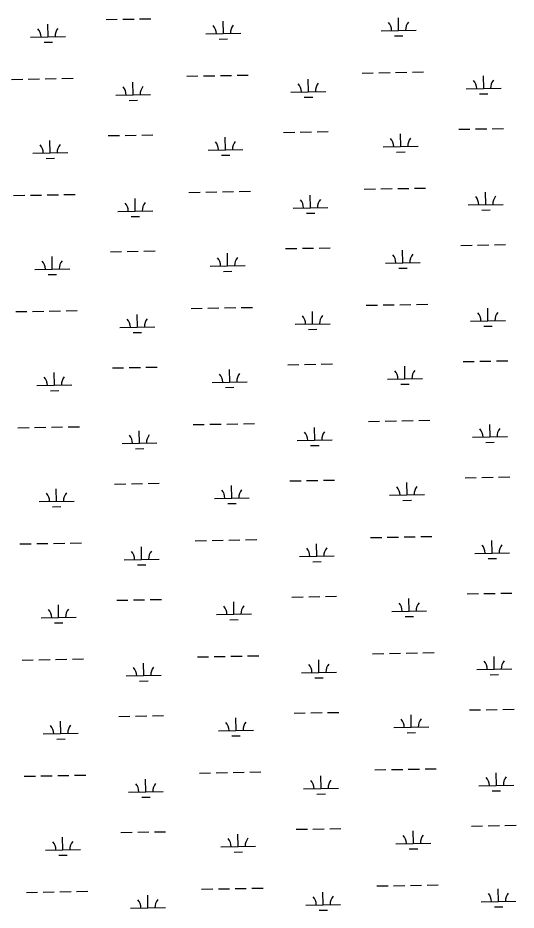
# Model space of a CAD drawing. Extents: x 3925854 to 3964121, y 224593 to 250589.
# Drawn here: x 3940989 to 3942416, y 238574 to 241130 of the extents above; entities that cross this region are included whole.
import ezdxf

# ---------------------------------------------------------------- set-up
doc = ezdxf.new("R2010")
doc.units = 0
doc.layers.add('V-WETL-SWMP', color=7, linetype='Continuous')

msp = doc.modelspace()

# ---------------------------------------------------------------- linework, layer by layer
at = {"layer": 'V-WETL-SWMP'}
for p, q in [((3941242.225, 241124.836), (3941274.22, 241125.418)), ((3941290.217, 241125.709), (3941322.212, 241126.291)), ((3941338.209, 241126.582), (3941370.204, 241127.163)), ((3941577.858, 241084.501), (3941577.203, 241120.496)), ((3942079.683, 241093.626), (3942079.029, 241129.62)), ((3941076.033, 241075.377), (3941075.378, 241111.371)), ((3942029.691, 241092.717), (3942129.675, 241094.535)), ((3941026.041, 241074.468), (3941126.025, 241076.286)), ((3941527.866, 241083.592), (3941627.85, 241085.41)), ((3941566.14, 241068.855), (3941590.137, 241069.291)), ((3942067.966, 241077.98), (3942091.962, 241078.416)), ((3941064.315, 241059.73), (3941088.311, 241060.166)), ((3941473.215, 240962.508), (3941505.209, 240963.09)), ((3941521.207, 240963.381), (3941553.201, 240963.962)), ((3941569.199, 240964.253), (3941601.193, 240964.835)), ((3941617.191, 240965.126), (3941649.185, 240965.708)), ((3941975.04, 240971.633), (3942007.034, 240972.214)), ((3942023.032, 240972.505), (3942055.026, 240973.087)), ((3942071.024, 240973.378), (3942103.018, 240973.96)), ((3942119.016, 240974.251), (3942151.01, 240974.832)), ((3942323.221, 240927.213), (3942322.566, 240963.207)), ((3940971.389, 240953.383), (3941003.384, 240953.965)), ((3941019.382, 240954.256), (3941051.376, 240954.838)), ((3941067.374, 240955.128), (3941099.368, 240955.71)), ((3941115.366, 240956.001), (3941147.36, 240956.583)), ((3941319.571, 240908.964), (3941318.916, 240944.958)), ((3941821.396, 240918.089), (3941820.741, 240954.083)), ((3941269.579, 240908.055), (3941369.562, 240909.873)), ((3941771.404, 240917.18), (3941871.387, 240918.998)), ((3942273.229, 240926.304), (3942373.212, 240928.122)), ((3942311.503, 240911.567), (3942335.499, 240912.003)), ((3941307.853, 240893.317), (3941331.849, 240893.753)), ((3941809.678, 240902.442), (3941833.674, 240902.878)), ((3942251.923, 240810.466), (3942283.918, 240811.048)), ((3942299.915, 240811.338), (3942331.91, 240811.92)), ((3942347.908, 240812.211), (3942379.902, 240812.793)), ((3941248.273, 240792.216), (3941280.268, 240792.798)), ((3941296.265, 240793.089), (3941328.26, 240793.671)), ((3941344.257, 240793.962), (3941376.252, 240794.543)), ((3941583.906, 240751.881), (3941583.252, 240787.876)), ((3941750.098, 240801.341), (3941782.093, 240801.923)), ((3941798.09, 240802.214), (3941830.085, 240802.795)), ((3941846.082, 240803.086), (3941878.077, 240803.668)), ((3942085.731, 240761.006), (3942085.077, 240797)), ((3941082.081, 240742.757), (3941081.427, 240778.751)), ((3942035.739, 240760.097), (3942135.723, 240761.915)), ((3941032.089, 240741.848), (3941132.073, 240743.666)), ((3941533.914, 240750.972), (3941633.898, 240752.79)), ((3941572.189, 240736.235), (3941596.185, 240736.671)), ((3942074.014, 240745.36), (3942098.01, 240745.796)), ((3941070.364, 240727.11), (3941094.36, 240727.546)), ((3941479.263, 240629.888), (3941511.257, 240630.47)), ((3941527.255, 240630.761), (3941559.249, 240631.342)), ((3941575.247, 240631.633), (3941607.241, 240632.215)), ((3941623.239, 240632.506), (3941655.234, 240633.088)), ((3941981.088, 240639.013), (3942013.082, 240639.594)), ((3942029.08, 240639.885), (3942061.074, 240640.467)), ((3942077.072, 240640.758), (3942109.066, 240641.34)), ((3942125.064, 240641.631), (3942157.059, 240642.212)), ((3942329.269, 240594.593), (3942328.614, 240630.587)), ((3940977.438, 240620.763), (3941009.432, 240621.345)), ((3941025.43, 240621.636), (3941057.424, 240622.218)), ((3941073.422, 240622.508), (3941105.416, 240623.09)), ((3941121.414, 240623.381), (3941153.408, 240623.963)), ((3941325.619, 240576.344), (3941324.964, 240612.338)), ((3941827.444, 240585.468), (3941826.789, 240621.463)), ((3941275.627, 240575.435), (3941375.61, 240577.253)), ((3941777.452, 240584.559), (3941877.435, 240586.377)), ((3942279.277, 240593.684), (3942379.26, 240595.502)), ((3942317.551, 240578.947), (3942341.547, 240579.383)), ((3941313.901, 240560.697), (3941337.897, 240561.133)), ((3941815.726, 240569.822), (3941839.722, 240570.258)), ((3942257.971, 240477.846), (3942289.966, 240478.427)), ((3942305.963, 240478.718), (3942337.958, 240479.3)), ((3942353.956, 240479.591), (3942385.95, 240480.173)), ((3941254.321, 240459.596), (3941286.316, 240460.178)), ((3941302.313, 240460.469), (3941334.308, 240461.051)), ((3941350.305, 240461.342), (3941382.3, 240461.923)), ((3941589.954, 240419.261), (3941589.3, 240455.255)), ((3941756.146, 240468.721), (3941788.141, 240469.303)), ((3941804.138, 240469.594), (3941836.133, 240470.175)), ((3941852.131, 240470.466), (3941884.125, 240471.048)), ((3942091.779, 240428.386), (3942091.125, 240464.38)), ((3941088.129, 240410.137), (3941087.475, 240446.131)), ((3942041.787, 240427.477), (3942141.771, 240429.295)), ((3941038.137, 240409.228), (3941138.121, 240411.046)), ((3941539.962, 240418.352), (3941639.946, 240420.17)), ((3941578.237, 240403.615), (3941602.233, 240404.051)), ((3942080.062, 240412.74), (3942104.058, 240413.176)), ((3941076.412, 240394.49), (3941100.408, 240394.926)), ((3941485.311, 240297.268), (3941517.305, 240297.85)), ((3941533.303, 240298.14), (3941565.297, 240298.722)), ((3941581.295, 240299.013), (3941613.289, 240299.595)), ((3941629.287, 240299.886), (3941661.282, 240300.468)), ((3941987.136, 240306.393), (3942019.13, 240306.974)), ((3942035.128, 240307.265), (3942067.122, 240307.847)), ((3942083.12, 240308.138), (3942115.115, 240308.72)), ((3942131.112, 240309.011), (3942163.107, 240309.592)), ((3942335.317, 240261.973), (3942334.662, 240297.967)), ((3940983.486, 240288.143), (3941015.48, 240288.725)), ((3941031.478, 240289.016), (3941063.472, 240289.598)), ((3941079.47, 240289.888), (3941111.464, 240290.47)), ((3941127.462, 240290.761), (3941159.457, 240291.343)), ((3941331.667, 240243.724), (3941331.012, 240279.718)), ((3941833.492, 240252.848), (3941832.837, 240288.843)), ((3941281.675, 240242.815), (3941381.658, 240244.633)), ((3941783.5, 240251.939), (3941883.483, 240253.757)), ((3942285.325, 240261.064), (3942385.309, 240262.882)), ((3942323.599, 240246.327), (3942347.595, 240246.763)), ((3941319.949, 240228.077), (3941343.945, 240228.513)), ((3941821.774, 240237.202), (3941845.77, 240237.638)), ((3942264.019, 240145.226), (3942296.014, 240145.807)), ((3942312.012, 240146.098), (3942344.006, 240146.68)), ((3942360.004, 240146.971), (3942391.998, 240147.553)), ((3941260.369, 240126.976), (3941292.364, 240127.558)), ((3941308.361, 240127.849), (3941340.356, 240128.431)), ((3941356.354, 240128.722), (3941388.348, 240129.303)), ((3941596.002, 240086.641), (3941595.348, 240122.635)), ((3941762.194, 240136.101), (3941794.189, 240136.683)), ((3941810.187, 240136.974), (3941842.181, 240137.555)), ((3941858.179, 240137.846), (3941890.173, 240138.428)), ((3942097.827, 240095.766), (3942097.173, 240131.76)), ((3941094.177, 240077.517), (3941093.523, 240113.511)), ((3942047.835, 240094.857), (3942147.819, 240096.675)), ((3941044.185, 240076.608), (3941144.169, 240078.426)), ((3941546.01, 240085.732), (3941645.994, 240087.55)), ((3941584.285, 240070.995), (3941608.281, 240071.431)), ((3942086.11, 240080.12), (3942110.106, 240080.556)), ((3941082.46, 240061.87), (3941106.456, 240062.306)), ((3941491.359, 239964.648), (3941523.353, 239965.23)), ((3941539.351, 239965.52), (3941571.345, 239966.102)), ((3941587.343, 239966.393), (3941619.338, 239966.975)), ((3941635.335, 239967.266), (3941667.33, 239967.848)), ((3941993.184, 239973.773), (3942025.178, 239974.354)), ((3942041.176, 239974.645), (3942073.171, 239975.227)), ((3942089.168, 239975.518), (3942121.163, 239976.1)), ((3942137.16, 239976.39), (3942169.155, 239976.972)), ((3942341.365, 239929.353), (3942340.71, 239965.347)), ((3940989.534, 239955.523), (3941021.528, 239956.105)), ((3941037.526, 239956.396), (3941069.52, 239956.978)), ((3941085.518, 239957.268), (3941117.513, 239957.85)), ((3941133.51, 239958.141), (3941165.505, 239958.723)), ((3941337.715, 239911.104), (3941337.06, 239947.098)), ((3941839.54, 239920.228), (3941838.885, 239956.223)), ((3941789.548, 239919.319), (3941889.532, 239921.137)), ((3942291.373, 239928.444), (3942391.357, 239930.262)), ((3942329.647, 239913.707), (3942353.643, 239914.143)), ((3941287.723, 239910.195), (3941387.706, 239912.013)), ((3941325.997, 239895.457), (3941349.993, 239895.893)), ((3941827.822, 239904.582), (3941851.818, 239905.018)), ((3942270.068, 239812.606), (3942302.062, 239813.187)), ((3942318.06, 239813.478), (3942350.054, 239814.06)), ((3942366.052, 239814.351), (3942398.046, 239814.933)), ((3941266.417, 239794.356), (3941298.412, 239794.938)), ((3941314.41, 239795.229), (3941346.404, 239795.811)), ((3941362.402, 239796.102), (3941394.396, 239796.683)), ((3941602.05, 239754.021), (3941601.396, 239790.015)), ((3941768.242, 239803.481), (3941800.237, 239804.063)), ((3941816.235, 239804.354), (3941848.229, 239804.935)), ((3941864.227, 239805.226), (3941896.221, 239805.808)), ((3942103.875, 239763.146), (3942103.221, 239799.14)), ((3941100.225, 239744.897), (3941099.571, 239780.891)), ((3942053.884, 239762.237), (3942153.867, 239764.055)), ((3941050.233, 239743.988), (3941150.217, 239745.806)), ((3941552.058, 239753.112), (3941652.042, 239754.93)), ((3941590.333, 239738.375), (3941614.329, 239738.811)), ((3942092.158, 239747.5), (3942116.154, 239747.936)), ((3941088.508, 239729.25), (3941112.504, 239729.686)), ((3941497.407, 239632.028), (3941529.401, 239632.61)), ((3941545.399, 239632.9), (3941577.394, 239633.482)), ((3941593.391, 239633.773), (3941625.386, 239634.355)), ((3941641.383, 239634.646), (3941673.378, 239635.228)), ((3941999.232, 239641.153), (3942031.227, 239641.734)), ((3942047.224, 239642.025), (3942079.219, 239642.607)), ((3942095.216, 239642.898), (3942127.211, 239643.48)), ((3942143.208, 239643.77), (3942175.203, 239644.352)), ((3942347.413, 239596.733), (3942346.758, 239632.727)), ((3940995.582, 239622.903), (3941027.576, 239623.485)), ((3941043.574, 239623.776), (3941075.568, 239624.357)), ((3941091.566, 239624.648), (3941123.561, 239625.23)), ((3941139.558, 239625.521), (3941171.553, 239626.103)), ((3941343.763, 239578.484), (3941343.108, 239614.478)), ((3941845.588, 239587.608), (3941844.933, 239623.602)), ((3941795.596, 239586.699), (3941895.58, 239588.517)), ((3942297.421, 239595.824), (3942397.405, 239597.642)), ((3942335.695, 239581.087), (3942359.691, 239581.523)), ((3941293.771, 239577.575), (3941393.755, 239579.393)), ((3941332.045, 239562.837), (3941356.041, 239563.273)), ((3941833.87, 239571.962), (3941857.866, 239572.398)), ((3942276.116, 239479.986), (3942308.11, 239480.567)), ((3942324.108, 239480.858), (3942356.102, 239481.44)), ((3942372.1, 239481.731), (3942404.094, 239482.313)), ((3941272.466, 239461.736), (3941304.46, 239462.318)), ((3941320.458, 239462.609), (3941352.452, 239463.191)), ((3941368.45, 239463.482), (3941400.444, 239464.063)), ((3941608.098, 239421.401), (3941607.444, 239457.395)), ((3941774.291, 239470.861), (3941806.285, 239471.443)), ((3941822.283, 239471.734), (3941854.277, 239472.315)), ((3941870.275, 239472.606), (3941902.269, 239473.188)), ((3942109.923, 239430.526), (3942109.269, 239466.52)), ((3941106.273, 239412.277), (3941105.619, 239448.271)), ((3942059.932, 239429.617), (3942159.915, 239431.435)), ((3941056.281, 239411.368), (3941156.265, 239413.186)), ((3941558.107, 239420.492), (3941658.09, 239422.31)), ((3941596.381, 239405.755), (3941620.377, 239406.191)), ((3942098.206, 239414.88), (3942122.202, 239415.316)), ((3941094.556, 239396.63), (3941118.552, 239397.066)), ((3941503.455, 239299.408), (3941535.45, 239299.99)), ((3941551.447, 239300.28), (3941583.442, 239300.862)), ((3941599.439, 239301.153), (3941631.434, 239301.735)), ((3941647.431, 239302.026), (3941679.426, 239302.607)), ((3942005.28, 239308.533), (3942037.275, 239309.114)), ((3942053.272, 239309.405), (3942085.267, 239309.987)), ((3942101.264, 239310.278), (3942133.259, 239310.86)), ((3942149.256, 239311.15), (3942181.251, 239311.732)), ((3942353.461, 239264.113), (3942352.806, 239300.107)), ((3941001.63, 239290.283), (3941033.624, 239290.865)), ((3941049.622, 239291.156), (3941081.617, 239291.737)), ((3941097.614, 239292.028), (3941129.609, 239292.61)), ((3941145.606, 239292.901), (3941177.601, 239293.483)), ((3941349.811, 239245.864), (3941349.156, 239281.858)), ((3941851.636, 239254.988), (3941850.981, 239290.982)), ((3941801.644, 239254.079), (3941901.628, 239255.897)), ((3942303.469, 239263.204), (3942403.453, 239265.022)), ((3942341.743, 239248.467), (3942365.74, 239248.903)), ((3941299.819, 239244.955), (3941399.803, 239246.773)), ((3941338.093, 239230.217), (3941362.089, 239230.653)), ((3941839.918, 239239.342), (3941863.914, 239239.778)), ((3942282.164, 239147.366), (3942314.158, 239147.947)), ((3942330.156, 239148.238), (3942362.15, 239148.82)), ((3942378.148, 239149.111), (3942410.143, 239149.693)), ((3941278.514, 239129.116), (3941310.508, 239129.698)), ((3941326.506, 239129.989), (3941358.5, 239130.571)), ((3941374.498, 239130.861), (3941406.492, 239131.443)), ((3941614.146, 239088.781), (3941613.492, 239124.775)), ((3941780.339, 239138.241), (3941812.333, 239138.823)), ((3941828.331, 239139.114), (3941860.325, 239139.695)), ((3941876.323, 239139.986), (3941908.317, 239140.568)), ((3942115.971, 239097.906), (3942115.317, 239133.9)), ((3941112.321, 239079.657), (3941111.667, 239115.651)), ((3942065.98, 239096.997), (3942165.963, 239098.815)), ((3941062.33, 239078.748), (3941162.313, 239080.566)), ((3941564.155, 239087.872), (3941664.138, 239089.69)), ((3941602.429, 239073.135), (3941626.425, 239073.571)), ((3942104.254, 239082.259), (3942128.25, 239082.696)), ((3941100.604, 239064.01), (3941124.6, 239064.446)), ((3941509.503, 238966.788), (3941541.498, 238967.37)), ((3941557.495, 238967.66), (3941589.49, 238968.242)), ((3941605.487, 238968.533), (3941637.482, 238969.115)), ((3941653.479, 238969.406), (3941685.474, 238969.987)), ((3942011.328, 238975.913), (3942043.323, 238976.494)), ((3942059.32, 238976.785), (3942091.315, 238977.367)), ((3942107.312, 238977.658), (3942139.307, 238978.24)), ((3942155.304, 238978.53), (3942187.299, 238979.112)), ((3942359.509, 238931.493), (3942358.855, 238967.487)), ((3941007.678, 238957.663), (3941039.673, 238958.245)), ((3941055.67, 238958.536), (3941087.665, 238959.117)), ((3941103.662, 238959.408), (3941135.657, 238959.99)), ((3941151.654, 238960.281), (3941183.649, 238960.863)), ((3941355.859, 238913.244), (3941355.204, 238949.238)), ((3941857.684, 238922.368), (3941857.029, 238958.362)), ((3941807.692, 238921.459), (3941907.676, 238923.277)), ((3942309.517, 238930.584), (3942409.501, 238932.402)), ((3942347.792, 238915.847), (3942371.788, 238916.283)), ((3941305.867, 238912.335), (3941405.851, 238914.153)), ((3941344.141, 238897.597), (3941368.137, 238898.033)), ((3941845.966, 238906.722), (3941869.963, 238907.158)), ((3942288.212, 238814.746), (3942320.206, 238815.327)), ((3942336.204, 238815.618), (3942368.198, 238816.2)), ((3942384.196, 238816.491), (3942416.191, 238817.073)), ((3941284.562, 238796.496), (3941316.556, 238797.078)), ((3941332.554, 238797.369), (3941364.548, 238797.951)), ((3941380.546, 238798.241), (3941412.54, 238798.823)), ((3941620.194, 238756.161), (3941619.54, 238792.155)), ((3941786.387, 238805.621), (3941818.381, 238806.203)), ((3941834.379, 238806.494), (3941866.373, 238807.075)), ((3941882.371, 238807.366), (3941914.366, 238807.948)), ((3942122.019, 238765.286), (3942121.365, 238801.28)), ((3941118.369, 238747.037), (3941117.715, 238783.031)), ((3942072.028, 238764.377), (3942172.011, 238766.195)), ((3941068.378, 238746.128), (3941168.361, 238747.946)), ((3941570.203, 238755.252), (3941670.186, 238757.07)), ((3941608.477, 238740.515), (3941632.473, 238740.951)), ((3942110.302, 238749.639), (3942134.298, 238750.076)), ((3941106.652, 238731.39), (3941130.648, 238731.826)), ((3941515.551, 238634.168), (3941547.546, 238634.75)), ((3941563.543, 238635.04), (3941595.538, 238635.622)), ((3941611.535, 238635.913), (3941643.53, 238636.495)), ((3941659.527, 238636.786), (3941691.522, 238637.367)), ((3942017.376, 238643.292), (3942049.371, 238643.874)), ((3942065.368, 238644.165), (3942097.363, 238644.747)), ((3942113.36, 238645.038), (3942145.355, 238645.62)), ((3942161.352, 238645.91), (3942193.347, 238646.492)), ((3942365.557, 238598.873), (3942364.903, 238634.867)), ((3941013.726, 238625.043), (3941045.721, 238625.625)), ((3941061.718, 238625.916), (3941093.713, 238626.497)), ((3941109.71, 238626.788), (3941141.705, 238627.37)), ((3941157.702, 238627.661), (3941189.697, 238628.243)), ((3941361.907, 238580.624), (3941361.252, 238616.618)), ((3941863.732, 238589.748), (3941863.078, 238625.742)), ((3941813.74, 238588.839), (3941913.724, 238590.657)), ((3942315.565, 238597.964), (3942415.549, 238599.782)), ((3942353.84, 238583.226), (3942377.836, 238583.663)), ((3941311.915, 238579.715), (3941411.899, 238581.533)), ((3941852.015, 238574.102), (3941876.011, 238574.538))]:
    msp.add_line(p, q, dxfattribs=at)
for centre, start, end in [((3942024.441, 241093.097), 0.269879, 41.813537), ((3942134.908, 241095.105), 140.269876, 181.813534), ((3941020.79, 241074.847), 0.269879, 41.813537), ((3941131.258, 241076.856), 140.269876, 181.813534), ((3941522.616, 241083.972), 0.269879, 41.813537), ((3941633.083, 241085.981), 140.269876, 181.813534), ((3941766.153, 240917.559), 0.269879, 41.813537), ((3941876.621, 240919.568), 140.269876, 181.813534), ((3942267.978, 240926.684), 0.269879, 41.813537), ((3942378.446, 240928.692), 140.269876, 181.813534), ((3941264.328, 240908.434), 0.269879, 41.813537), ((3941374.796, 240910.443), 140.269876, 181.813534), ((3942030.489, 240760.477), 0.269879, 41.813537), ((3942140.956, 240762.485), 140.269876, 181.813534), ((3941026.839, 240742.227), 0.269879, 41.813537), ((3941137.306, 240744.236), 140.269876, 181.813534), ((3941528.664, 240751.352), 0.269879, 41.813537), ((3941639.131, 240753.361), 140.269876, 181.813534), ((3941772.201, 240584.939), 0.269879, 41.813537), ((3941882.669, 240586.948), 140.269876, 181.813534), ((3942274.026, 240594.064), 0.269879, 41.813537), ((3942384.494, 240596.072), 140.269876, 181.813534), ((3941270.376, 240575.814), 0.269879, 41.813537), ((3941380.844, 240577.823), 140.269876, 181.813534), ((3942036.537, 240427.857), 0.269879, 41.813537), ((3942147.004, 240429.865), 140.269876, 181.813534), ((3941032.887, 240409.607), 0.269879, 41.813537), ((3941143.354, 240411.616), 140.269876, 181.813534), ((3941534.712, 240418.732), 0.269879, 41.813537), ((3941645.179, 240420.74), 140.269876, 181.813534), ((3941778.249, 240252.319), 0.269879, 41.813537), ((3941888.717, 240254.328), 140.269876, 181.813534), ((3942280.074, 240261.444), 0.269879, 41.813537), ((3942390.542, 240263.452), 140.269876, 181.813534), ((3941276.424, 240243.194), 0.269879, 41.813537), ((3941386.892, 240245.203), 140.269876, 181.813534), ((3942042.585, 240095.237), 0.269879, 41.813537), ((3942153.052, 240097.245), 140.269876, 181.813534), ((3941038.935, 240076.987), 0.269879, 41.813537), ((3941149.402, 240078.996), 140.269876, 181.813534), ((3941540.76, 240086.112), 0.269879, 41.813537), ((3941651.227, 240088.12), 140.269876, 181.813534), ((3941784.297, 239919.699), 0.269879, 41.813537), ((3941894.765, 239921.707), 140.269876, 181.813534), ((3942286.122, 239928.824), 0.269879, 41.813537), ((3942396.59, 239930.832), 140.269876, 181.813534), ((3941282.472, 239910.574), 0.269879, 41.813537), ((3941392.94, 239912.583), 140.269876, 181.813534), ((3942048.633, 239762.617), 0.269879, 41.813537), ((3942159.1, 239764.625), 140.269876, 181.813534), ((3941044.983, 239744.367), 0.269879, 41.813537), ((3941155.45, 239746.376), 140.269876, 181.813534), ((3941546.808, 239753.492), 0.269879, 41.813537), ((3941657.275, 239755.5), 140.269876, 181.813534), ((3941790.345, 239587.079), 0.269879, 41.813537), ((3941900.813, 239589.087), 140.269876, 181.813534), ((3942292.17, 239596.204), 0.269879, 41.813537), ((3942402.638, 239598.212), 140.269876, 181.813534), ((3941288.52, 239577.954), 0.269879, 41.813537), ((3941398.988, 239579.963), 140.269876, 181.813534), ((3942054.681, 239429.997), 0.269879, 41.813537), ((3942165.148, 239432.005), 140.269876, 181.813534), ((3941051.031, 239411.747), 0.269879, 41.813537), ((3941161.498, 239413.756), 140.269876, 181.813534), ((3941552.856, 239420.872), 0.269879, 41.813537), ((3941663.323, 239422.88), 140.269876, 181.813534), ((3941796.393, 239254.459), 0.269879, 41.813537), ((3941906.861, 239256.467), 140.269876, 181.813534), ((3942298.219, 239263.584), 0.269879, 41.813537), ((3942408.686, 239265.592), 140.269876, 181.813534), ((3941294.568, 239245.334), 0.269879, 41.813537), ((3941405.036, 239247.343), 140.269876, 181.813534), ((3942060.729, 239097.376), 0.269879, 41.813537), ((3942171.197, 239099.385), 140.269876, 181.813534), ((3941057.079, 239079.127), 0.269879, 41.813537), ((3941167.546, 239081.136), 140.269876, 181.813534), ((3941558.904, 239088.252), 0.269879, 41.813537), ((3941669.371, 239090.26), 140.269876, 181.813534), ((3941802.442, 238921.839), 0.269879, 41.813537), ((3941912.909, 238923.847), 140.269876, 181.813534), ((3942304.267, 238930.964), 0.269879, 41.813537), ((3942414.734, 238932.972), 140.269876, 181.813534), ((3941300.616, 238912.714), 0.269879, 41.813537), ((3941411.084, 238914.723), 140.269876, 181.813534), ((3942066.777, 238764.756), 0.269879, 41.813537), ((3942177.245, 238766.765), 140.269876, 181.813534), ((3941063.127, 238746.507), 0.269879, 41.813537), ((3941173.595, 238748.516), 140.269876, 181.813534), ((3941564.952, 238755.632), 0.269879, 41.813537), ((3941675.42, 238757.64), 140.269876, 181.813534), ((3941808.49, 238589.219), 0.269879, 41.813537), ((3941918.957, 238591.227), 140.269876, 181.813534), ((3942310.315, 238598.344), 0.269879, 41.813537), ((3942420.782, 238600.352), 140.269876, 181.813534), ((3941306.665, 238580.094), 0.269879, 41.813537), ((3941417.132, 238582.103), 140.269876, 181.813534)]:
    msp.add_arc(centre, 35.246, start, end, dxfattribs=at)

doc.saveas('drawing.dxf')
